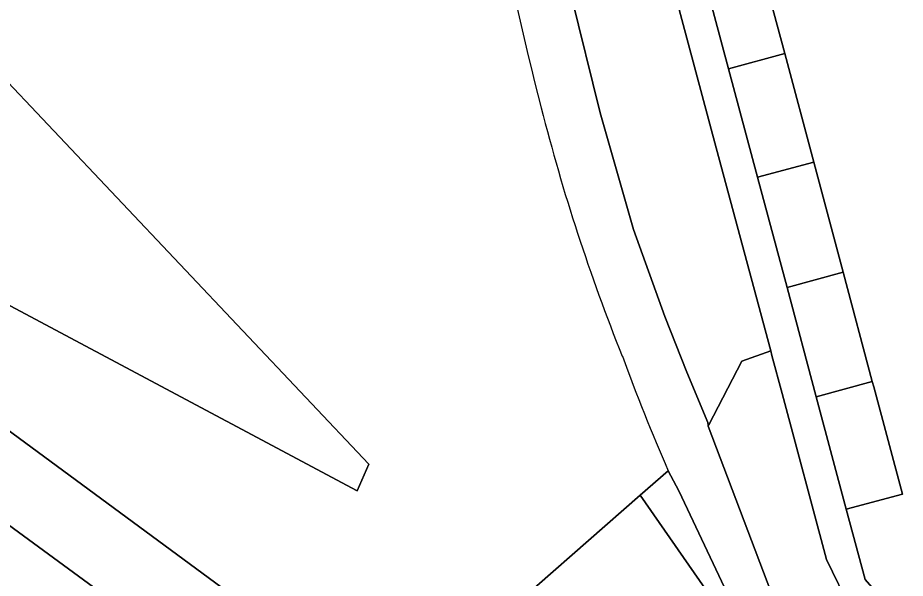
# Model space of a CAD drawing. Extents: x 158472 to 159562, y 388525 to 389606.
# Drawn here: x 159120.99 to 159160.92, y 389338.37 to 389363.56 of the extents above; entities that cross this region are included whole.
import ezdxf

# ---------------------------------------------------------------- set-up
doc = ezdxf.new("R2010")
doc.units = 0
for name, color, linetype in [('IMGEO_Erf', 7, 'Continuous'), ('IMGEO_Fietspad_gesloten', 7, 'Continuous'), ('IMGEO_Groenvoorziening', 7, 'Continuous'), ('IMGEO_Loofbos', 7, 'Continuous'), ('IMGEO_Pand', 7, 'Continuous'), ('IMGEO_Voetpad_open', 7, 'Continuous'), ('IMGEO_Waterloop', 7, 'Continuous')]:
    doc.layers.add(name, color=color, linetype=linetype)

msp = doc.modelspace()

# ---------------------------------------------------------------- linework, layer by layer
at = {"layer": 'IMGEO_Erf'}
msp.add_lwpolyline([(159148.251, 389378.836), (159148.469, 389377.935), (159148.726, 389377.026), (159149.003, 389376.114), (159151.516, 389376.83), (159150.07, 389381.78), (159152.515, 389382.434), (159153.847, 389377.453), (159154.172, 389376.238), (159152.966, 389375.916), (159153.353, 389374.469), (159152.228, 389374.168), (159152.852, 389371.835), (159154.175, 389366.888), (159155.496, 389361.949), (159156.801, 389357.072), (159158.126, 389352.118), (159159.44, 389347.204), (159159.502, 389346.974), (159160.794, 389342.143), (159158.27, 389341.468), (159159.115, 389338.308), (159162.393, 389334.563)], dxfattribs=at)
at = {"layer": 'IMGEO_Fietspad_gesloten'}
msp.add_lwpolyline([(159081.056, 389368.853), (159106.39, 389351.12), (159116.115, 389344.018), (159124.177, 389338.131), (159142.095, 389324.945), (159143.278, 389324.031), (159153.546, 389316.098), (159154.212, 389316.829), (159150.359, 389320.034), (159151.015, 389320.833), (159154.919, 389317.602), (159155.783, 389318.538), (159143.282, 389328.272), (159137.812, 389332.31), (159130.123, 389337.986), (159106.525, 389355.35), (159089.561, 389367.215)], dxfattribs=at)
at = {"layer": 'IMGEO_Groenvoorziening'}
for points in [[(159145.889, 389364.569), (159147.19, 389359.281), (159148.696, 389354.048), (159150.109, 389350.139), (159151.096, 389347.628), (159152.041, 389345.363), (159152.052, 389345.257), (159152.057, 389345.208), (159152.084, 389345.259), (159153.567, 389348.119), (159154.867, 389348.59), (159152.42, 389357.709), (159148.283, 389373.134), (159146.636, 389380.103), (159146.619, 389380.843)], [(159138.054, 389323.465), (159140.981, 389320.678), (159142.178, 389322.648), (159143.278, 389324.031), (159142.095, 389324.945), (159124.177, 389338.131), (159116.115, 389344.018), (159113.098, 389339.992), (159129.25, 389329.388)]]:
    msp.add_lwpolyline(points, dxfattribs=at)
for points in [[(159155.379, 389346.678), (159154.923, 389348.38), (159154.867, 389348.59), (159153.567, 389348.119), (159152.084, 389345.259), (159152.057, 389345.208), (159155.794, 389335.358), (159158.545, 389332.564), (159160.222, 389329.913), (159162.607, 389331.18), (159161.335, 389333.453), (159161.387, 389333.49), (159158.751, 389336.634), (159158.469, 389336.971), (159157.376, 389339.216)], [(159150.252, 389343.201), (159148.989, 389342.095), (159154.713, 389333.897), (159150.741, 389342.303)], [(159148.989, 389342.095), (159142.023, 389335.997), (159146.49, 389332.739), (159152.928, 389327.854), (159153.127, 389327.697), (159156.704, 389331.566), (159154.834, 389333.723), (159154.713, 389333.897)]]:
    msp.add_lwpolyline(points, close=True, dxfattribs=at)
at = {"layer": 'IMGEO_Loofbos'}
for points in [[(159095.234, 389389.449), (159095.304, 389386.934), (159095.662, 389384.045), (159096.511, 389380.508), (159099.007, 389374.075), (159100.754, 389370.949), (159102.481, 389368.323), (159105.339, 389364.821), (159114.05, 389355.783), (159118.609, 389351.695), (159136.256, 389342.298), (159136.792, 389343.489), (159119.761, 389361.476), (159114.153, 389369.071), (159117.299, 389376.828), (159124.397, 389383.635), (159127.957, 389386.734), (159134.048, 389388.708), (159152.029, 389393.859), (159319.547, 389438.843)], [(159167.55, 389425.045), (159147.234, 389422.526), (159132.837, 389419.53), (159121.923, 389416.621), (159105.49, 389411.285), (159085.954, 389404.94), (159072.613, 389399.791), (159065.128, 389393.189), (159057.024, 389384.498), (159058.087, 389384.471), (159061.191, 389383.7), (159064.668, 389382.521), (159068.025, 389381.035), (159071.236, 389379.256), (159089.561, 389367.215), (159106.525, 389355.35), (159130.123, 389337.986), (159137.812, 389332.31), (159139.172, 389333.501), (159142.023, 389335.997), (159148.989, 389342.095), (159150.252, 389343.201)], [(159152.029, 389393.859), (159134.048, 389388.708), (159127.957, 389386.734), (159124.397, 389383.635), (159117.299, 389376.828), (159114.153, 389369.071), (159119.761, 389361.476), (159136.792, 389343.489), (159136.256, 389342.298), (159118.609, 389351.695), (159114.05, 389355.783), (159105.339, 389364.821), (159102.481, 389368.323), (159100.754, 389370.949), (159099.007, 389374.075), (159096.511, 389380.508)]]:
    msp.add_lwpolyline(points, dxfattribs=at)
for centre, radius, start, end in [((159264.458, 389390.806), 123.929, 185.75582, 194.62388), ((159229.036, 389380.935), 87.165, 194.22426, 201.95493), ((159238.896, 389381.678), 96.634, 200.17739, 203.46382)]:
    msp.add_arc(centre, radius, start, end, dxfattribs=at)
at = {"layer": 'IMGEO_Pand'}
for points in [[(159151.654, 389366.203), (159152.976, 389361.262), (159155.496, 389361.949), (159154.175, 389366.888)], [(159154.278, 389356.393), (159156.801, 389357.072), (159155.496, 389361.949), (159152.976, 389361.262)], [(159154.278, 389356.393), (159155.604, 389351.436), (159158.126, 389352.118), (159156.801, 389357.072)], [(159158.126, 389352.118), (159155.604, 389351.436), (159156.917, 389346.526), (159159.44, 389347.204)], [(159159.44, 389347.204), (159156.917, 389346.526), (159156.978, 389346.299), (159158.27, 389341.468), (159160.794, 389342.143), (159159.502, 389346.974)]]:
    msp.add_lwpolyline(points, close=True, dxfattribs=at)
at = {"layer": 'IMGEO_Voetpad_open'}
for points in [[(159146.619, 389380.843), (159146.636, 389380.103), (159148.283, 389373.134), (159152.42, 389357.709), (159154.867, 389348.59), (159154.923, 389348.38), (159155.379, 389346.678), (159157.376, 389339.216), (159158.469, 389336.971), (159158.751, 389336.634), (159161.387, 389333.49), (159161.887, 389334.023), (159162.393, 389334.563), (159159.115, 389338.308), (159158.27, 389341.468)], [(159158.27, 389341.468), (159156.978, 389346.299), (159156.917, 389346.526), (159155.604, 389351.436), (159154.278, 389356.393), (159152.976, 389361.262), (159151.654, 389366.203), (159150.331, 389371.151), (159149.003, 389376.114), (159148.726, 389377.026), (159148.469, 389377.935), (159148.251, 389378.836)]]:
    msp.add_lwpolyline(points, dxfattribs=at)
at = {"layer": 'IMGEO_Waterloop'}
msp.add_lwpolyline([(159150.252, 389343.201), (159150.741, 389342.303), (159154.713, 389333.897), (159154.834, 389333.723), (159156.704, 389331.566), (159158.545, 389332.564), (159155.794, 389335.358), (159152.057, 389345.208), (159152.052, 389345.257), (159152.041, 389345.363), (159151.096, 389347.628), (159150.109, 389350.139), (159148.696, 389354.048), (159147.19, 389359.281), (159145.889, 389364.569)], dxfattribs=at)
for centre, radius, start, end in [((159264.458, 389390.806), 123.929, 185.75582, 194.62388), ((159229.036, 389380.935), 87.165, 194.22426, 201.95493), ((159238.896, 389381.678), 96.634, 200.17739, 203.46382)]:
    msp.add_arc(centre, radius, start, end, dxfattribs=at)

doc.saveas('drawing.dxf')
